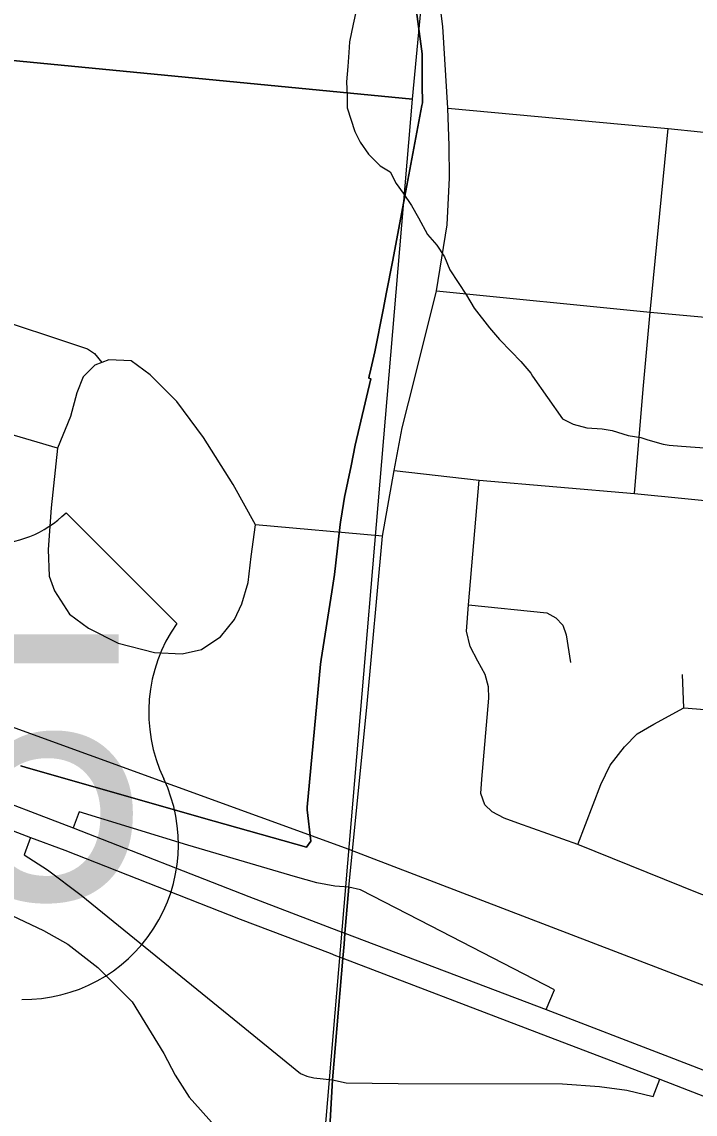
# Model space of a CAD drawing. Extents: x 0 to 34, y 0 to 22.
# Drawn here: x 2.681 to 3.016, y 19.034 to 19.577 of the extents above; entities that cross this region are included whole.
import ezdxf

# ---------------------------------------------------------------- set-up
doc = ezdxf.new("R2010")
doc.units = 0
for name, color, linetype in [('GM_X_City_Street', 7, 'Continuous'), ('GM_X_Corporation', 7, 'Continuous'), ('GM_X_County_Road', 7, 'Continuous'), ('GM_X_Interchange_Ramps', 7, 'Continuous'), ('GM_X_Minor_River', 7, 'Continuous'), ('GM_X_Rail_Line', 7, 'Continuous'), ('GM_X_State_Route', 7, 'Continuous'), ('GM_X_US_Route', 7, 'Continuous'), ('GM_X_US_Shield', 7, 'Continuous')]:
    doc.layers.add(name, color=color, linetype=linetype)

msp = doc.modelspace()

# ---------------------------------------------------------------- linework, layer by layer
at = {"layer": 'GM_X_City_Street'}
msp.add_line((3.0100216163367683, 19.23588022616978), (3.009369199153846, 19.2524894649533), dxfattribs=at)
for points in [[(2.8927504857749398, 19.533659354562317), (3.002099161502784, 19.523586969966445), (3.0823863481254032, 19.515422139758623), (3.1258760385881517, 19.51179334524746), (3.1540303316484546, 19.509326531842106), (3.2227786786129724, 19.502572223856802), (3.297939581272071, 19.49565015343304), (3.3867395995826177, 19.48634204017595)], [(2.985384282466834, 19.342351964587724), (2.9897152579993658, 19.39414316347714), (2.9932073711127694, 19.43248170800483), (3.002099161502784, 19.523586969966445)], [(2.8871705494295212, 19.443057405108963), (2.9932073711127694, 19.43248170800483), (3.116667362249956, 19.421222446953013), (3.2150364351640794, 19.410976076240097), (3.290166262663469, 19.404066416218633), (3.378748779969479, 19.396870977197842)], [(2.6989824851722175, 19.36482070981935), (2.63871578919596, 19.382529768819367), (2.6347514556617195, 19.38490960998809), (2.6331669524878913, 19.388606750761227), (2.63501865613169, 19.3941617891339), (2.644531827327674, 19.42693285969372), (2.647700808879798, 19.430108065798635), (2.650608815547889, 19.432220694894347), (2.6548403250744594, 19.43301607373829), (2.660917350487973, 19.4316925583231), (2.7137835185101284, 19.414244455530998), (2.717219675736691, 19.411870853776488), (2.7209168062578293, 19.407372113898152)], [(2.860308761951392, 19.321188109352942), (2.7973080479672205, 19.326761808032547), (2.7862041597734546, 19.346844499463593), (2.771403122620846, 19.370108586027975), (2.758186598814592, 19.388078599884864), (2.7449700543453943, 19.401295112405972), (2.735456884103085, 19.4081675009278), (2.7243530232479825, 19.408695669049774), (2.7209168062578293, 19.407372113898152), (2.717480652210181, 19.406054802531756), (2.711670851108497, 19.400238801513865), (2.708495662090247, 19.392310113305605), (2.705326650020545, 19.380678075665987), (2.6989824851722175, 19.36482070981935), (2.6958072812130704, 19.33521866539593), (2.6942227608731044, 19.3146015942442), (2.694750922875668, 19.30138505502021), (2.6973979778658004, 19.293984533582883), (2.704798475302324, 19.28235250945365), (2.7143116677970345, 19.275480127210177), (2.729112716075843, 19.268079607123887), (2.7470889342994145, 19.263326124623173), (2.7608336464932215, 19.262791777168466), (2.770346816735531, 19.264910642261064), (2.7789951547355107, 19.2706780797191)], [(2.8660253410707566, 19.35371682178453), (2.9083468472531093, 19.348926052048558), (2.985384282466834, 19.342351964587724), (3.1071727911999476, 19.330260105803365), (3.2057034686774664, 19.320243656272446), (3.2826974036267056, 19.312507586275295), (3.3585915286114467, 19.304771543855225), (3.369229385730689, 19.304299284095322), (3.379687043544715, 19.302192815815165), (3.391014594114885, 19.298694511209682), (3.407039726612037, 19.295469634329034), (3.457793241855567, 19.28975924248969), (3.5175130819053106, 19.284527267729), (3.7609099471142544, 19.261114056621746), (3.814049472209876, 19.25595668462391), (3.877081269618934, 19.25006610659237)], [(3.0760794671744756, 19.12492839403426), (3.059961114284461, 19.127768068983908), (3.0176334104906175, 19.143780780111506), (2.9573667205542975, 19.16797069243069), (2.927503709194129, 19.178589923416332), (2.920674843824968, 19.1810567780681), (2.9147966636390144, 19.18418846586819), (2.9111927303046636, 19.187786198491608), (2.9092043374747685, 19.193285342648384), (2.909676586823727, 19.20049320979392), (2.913087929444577, 19.240789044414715), (2.9129014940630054, 19.24628816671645), (2.911285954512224, 19.252452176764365), (2.9075887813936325, 19.259088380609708), (2.9038916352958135, 19.266296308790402), (2.902052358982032, 19.273995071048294), (2.902972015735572, 19.28702521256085), (2.9083468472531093, 19.348926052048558)], [(2.7789951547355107, 19.2706780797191), (2.7798599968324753, 19.271254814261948), (2.7867323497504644, 19.279711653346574), (2.7904356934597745, 19.28764033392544), (2.7936047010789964, 19.298209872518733), (2.795164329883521, 19.31114056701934), (2.7973080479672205, 19.326761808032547)], [(2.902972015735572, 19.28702521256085), (2.941962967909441, 19.283067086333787), (2.9463995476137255, 19.280600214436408), (2.9498543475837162, 19.276983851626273), (2.951494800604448, 19.272217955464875), (2.9536322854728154, 19.258404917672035)], [(2.4177744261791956, 19.238758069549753), (2.4256356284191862, 19.23716026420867), (2.4533859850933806, 19.226826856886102), (2.4962978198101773, 19.210565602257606), (2.5554832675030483, 19.185412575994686), (2.625101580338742, 19.155524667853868), (2.6634774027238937, 19.13879737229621), (2.691923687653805, 19.125276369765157), (2.7041150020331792, 19.118472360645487), (2.7189533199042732, 19.106945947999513), (2.736059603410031, 19.089932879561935), (2.7516932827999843, 19.06421435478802), (2.7573663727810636, 19.0535081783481), (2.7643257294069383, 19.042553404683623), (2.7894725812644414, 19.014442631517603), (2.8035279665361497, 19.004513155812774), (2.821187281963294, 18.99548461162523), (2.8321482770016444, 18.99141464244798)], [(2.9573667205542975, 19.16797069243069), (2.968756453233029, 19.197908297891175), (2.973360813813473, 19.2074401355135), (2.9804319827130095, 19.21648106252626), (2.9868445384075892, 19.223061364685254), (2.99506526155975, 19.227827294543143), (3.0100216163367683, 19.23588022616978), (3.0350131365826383, 19.233910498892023), (3.049317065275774, 19.23259321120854), (3.070362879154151, 19.22848592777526), (3.0955159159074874, 19.22306138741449), (3.1103107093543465, 19.219774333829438), (3.194817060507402, 19.212044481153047), (3.271755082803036, 19.204314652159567), (3.359156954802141, 19.196385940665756)]]:
    msp.add_lwpolyline(points, dxfattribs=at)
at = {"layer": 'GM_X_Corporation'}
for points in [[(1.91188721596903, 20.02702084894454), (1.91188721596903, 19.631526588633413), (2.875291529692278, 19.538278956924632), (2.9707764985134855, 20.548510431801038), (1.969936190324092, 20.638444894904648)], [(1.91188721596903, 19.631526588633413), (1.91188721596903, 18.610737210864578), (2.789525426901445, 18.525067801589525), (2.875291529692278, 19.538278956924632)]]:
    msp.add_lwpolyline(points, close=True, dxfattribs=at)
for points in [[(2.8757770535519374, 19.592916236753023), (2.8799614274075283, 19.560636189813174), (2.880025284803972, 19.551719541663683), (2.8800722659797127, 19.54515783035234), (2.880134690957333, 19.536435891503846), (2.879872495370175, 19.535045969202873), (2.871876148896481, 19.49265842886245), (2.865212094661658, 19.457333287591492), (2.862350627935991, 19.442409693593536), (2.8606423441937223, 19.433500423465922), (2.856477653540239, 19.412778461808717), (2.85403250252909, 19.401961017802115), (2.85375138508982, 19.400717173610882), (2.853516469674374, 19.399677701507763), (2.8544855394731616, 19.399364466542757), (2.8468078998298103, 19.366409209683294), (2.8446789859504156, 19.356046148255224), (2.8415031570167, 19.340586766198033), (2.839821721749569, 19.330183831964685), (2.839519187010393, 19.3283123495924), (2.838851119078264, 19.322669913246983), (2.837960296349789, 19.315146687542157), (2.8364171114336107, 19.302112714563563), (2.8350743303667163, 19.293504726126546), (2.8298468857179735, 19.25999176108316), (2.8294711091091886, 19.25758295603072), (2.8229443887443, 19.186586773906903), (2.8228197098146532, 19.185230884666), (2.8248041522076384, 19.169683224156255), (2.8225549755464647, 19.166635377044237), (2.7766768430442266, 19.179699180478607), (2.6833576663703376, 19.20627183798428), (2.680682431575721, 19.207033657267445)], [(2.680682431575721, 19.207033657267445), (2.6833576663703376, 19.20627183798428), (2.7766768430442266, 19.179699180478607), (2.8225549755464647, 19.166635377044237), (2.8248041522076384, 19.169683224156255), (2.8228197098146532, 19.185230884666), (2.8229443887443, 19.186586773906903), (2.8294711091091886, 19.25758295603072), (2.8298468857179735, 19.25999176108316), (2.8350743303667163, 19.293504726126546), (2.8364171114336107, 19.302112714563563), (2.837960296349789, 19.315146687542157), (2.838851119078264, 19.322669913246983), (2.839519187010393, 19.3283123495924), (2.839821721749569, 19.330183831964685), (2.8415031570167, 19.340586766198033), (2.8446789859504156, 19.356046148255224), (2.8468078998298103, 19.366409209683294), (2.8544855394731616, 19.399364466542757), (2.853516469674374, 19.399677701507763), (2.85375138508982, 19.400717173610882), (2.85403250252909, 19.401961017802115), (2.856477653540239, 19.412778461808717), (2.8606423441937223, 19.433500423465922), (2.862350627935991, 19.442409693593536), (2.865212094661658, 19.457333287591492), (2.871876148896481, 19.49265842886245), (2.879872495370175, 19.535045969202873), (2.880134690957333, 19.536435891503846), (2.8800722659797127, 19.54515783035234), (2.880025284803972, 19.551719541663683), (2.8799614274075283, 19.560636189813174), (2.8757770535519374, 19.592916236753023)]]:
    msp.add_lwpolyline(points, dxfattribs=at)
at = {"layer": 'GM_X_County_Road'}
msp.add_line((2.8321482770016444, 18.99141464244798), (2.8355024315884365, 19.051187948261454), dxfattribs=at)
for points in [[(2.843593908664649, 19.14681305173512), (2.8524732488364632, 19.236085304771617), (2.860308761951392, 19.321188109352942), (2.8660253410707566, 19.35371682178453), (2.87008909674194, 19.375023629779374), (2.876309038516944, 19.399828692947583), (2.8871705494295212, 19.443057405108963), (2.8924584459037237, 19.475834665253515), (2.893570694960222, 19.49912984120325), (2.8934091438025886, 19.515080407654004), (2.8927504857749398, 19.533659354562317), (2.890283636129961, 19.57426587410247), (2.8846913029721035, 19.618488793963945), (2.878446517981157, 19.6752074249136), (2.874333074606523, 19.712365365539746), (2.8720339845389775, 19.741955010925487), (2.872033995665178, 19.768754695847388), (2.880093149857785, 19.862631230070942), (2.882062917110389, 19.89567569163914), (2.8823922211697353, 19.920499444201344), (2.8825537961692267, 19.962093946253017), (2.880584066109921, 19.99628791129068), (2.873388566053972, 20.052590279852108)], [(2.8355024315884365, 19.051187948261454), (2.840559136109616, 19.11158758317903), (2.841226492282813, 19.11850345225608), (2.8416862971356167, 19.124001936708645), (2.843593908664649, 19.14681305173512)]]:
    msp.add_lwpolyline(points, dxfattribs=at)
at = {"layer": 'GM_X_Interchange_Ramps'}
for points in [[(2.843593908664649, 19.14681305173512), (2.8367041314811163, 19.147278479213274), (2.827745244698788, 19.148937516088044), (2.8170613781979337, 19.151990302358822), (2.763707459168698, 19.16765132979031), (2.7096520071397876, 19.18423882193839), (2.7067141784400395, 19.176380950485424)], [(2.685576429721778, 19.17157778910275), (2.682311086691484, 19.162937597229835), (2.694030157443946, 19.15538177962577), (2.710689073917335, 19.142948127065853), (2.7893310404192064, 19.078967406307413)], [(2.8845113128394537, 19.12741487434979), (2.849422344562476, 19.145526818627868), (2.843593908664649, 19.14681305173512)], [(2.9415112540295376, 19.08604993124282), (2.9456663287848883, 19.09584828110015), (2.8845113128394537, 19.12741487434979)], [(2.7893310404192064, 19.078967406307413), (2.8195779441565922, 19.054359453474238), (2.8227158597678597, 19.052930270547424), (2.826158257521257, 19.052184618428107), (2.8355024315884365, 19.051187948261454)], [(2.8355024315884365, 19.051187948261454), (2.8422448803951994, 19.049728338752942), (2.8680597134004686, 19.04939656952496), (2.949749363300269, 19.04913122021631), (2.9681313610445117, 19.047870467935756), (2.981669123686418, 19.04607842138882), (2.994742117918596, 19.042826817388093), (2.9979645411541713, 19.051409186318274)]]:
    msp.add_lwpolyline(points, dxfattribs=at)
at = {"layer": 'GM_X_Minor_River'}
for points in [[(2.8473163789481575, 19.58220892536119), (2.845795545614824, 19.575371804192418), (2.8438959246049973, 19.5666350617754), (2.84351524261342, 19.56131877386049), (2.8431364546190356, 19.554481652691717), (2.842375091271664, 19.54688695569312), (2.84275577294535, 19.540049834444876), (2.84275577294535, 19.533974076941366), (2.8465588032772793, 19.52219945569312), (2.8492216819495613, 19.516881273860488), (2.8534035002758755, 19.510805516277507), (2.859108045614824, 19.505110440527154), (2.864051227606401, 19.50207066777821), (2.867092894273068, 19.496375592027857), (2.87051524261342, 19.49143809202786), (2.8746989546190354, 19.485360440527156), (2.8781213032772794, 19.479284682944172), (2.8826838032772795, 19.47092862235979), (2.8872463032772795, 19.465612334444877), (2.891049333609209, 19.459915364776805), (2.8937103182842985, 19.45345892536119), (2.902075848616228, 19.44092672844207), (2.9058788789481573, 19.434470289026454), (2.913483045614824, 19.424595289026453), (2.918426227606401, 19.418898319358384), (2.9241326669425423, 19.4128225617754), (2.929075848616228, 19.407902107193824), (2.934019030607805, 19.402091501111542), (2.934780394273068, 19.40063884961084)], [(2.934780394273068, 19.40063884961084), (2.9497349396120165, 19.37951574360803), (2.954990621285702, 19.376725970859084), (2.961795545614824, 19.375036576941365), (2.9693864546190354, 19.374468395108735), (2.9743069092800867, 19.373587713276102), (2.982233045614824, 19.371110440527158), (2.988676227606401, 19.37019187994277), (2.9920682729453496, 19.368968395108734), (2.9996231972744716, 19.36688127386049), (3.002655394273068, 19.366426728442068), (3.0087273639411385, 19.365894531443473), (3.02239024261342, 19.364797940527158)]]:
    msp.add_lwpolyline(points, dxfattribs=at)
at = {"layer": 'GM_X_Rail_Line'}
msp.add_lwpolyline([(2.3832535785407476, 19.34300571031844), (2.395611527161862, 19.338537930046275), (2.6723345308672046, 19.227911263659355), (2.8418531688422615, 19.166363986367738), (3.336876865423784, 18.976428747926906), (3.4836285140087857, 18.91545347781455), (3.8325815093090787, 18.78914807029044)], dxfattribs=at)
at = {"layer": 'GM_X_State_Route'}
msp.add_line((2.8355024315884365, 19.051187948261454), (2.8321482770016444, 18.99141464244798), dxfattribs=at)
msp.add_lwpolyline([(2.843593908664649, 19.14681305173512), (2.8416862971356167, 19.124001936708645), (2.841226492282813, 19.11850345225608), (2.840559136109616, 19.11158758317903), (2.8355024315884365, 19.051187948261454)], dxfattribs=at)
at = {"layer": 'GM_X_US_Route'}
for points in [[(1.91188721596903, 19.40888426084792), (1.9252352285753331, 19.404956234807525), (1.9450171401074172, 19.39979017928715), (1.9976086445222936, 19.385581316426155), (2.034374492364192, 19.37591277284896), (2.0451478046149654, 19.373079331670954), (2.100747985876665, 19.35909729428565), (2.1641134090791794, 19.34260302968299), (2.2273707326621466, 19.325743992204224), (2.2887279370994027, 19.30978783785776), (2.337747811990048, 19.29745052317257), (2.376733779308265, 19.28692264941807), (2.408974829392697, 19.27902690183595), (2.447632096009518, 19.26866372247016), (2.473457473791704, 19.26126133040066), (2.501750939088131, 19.253036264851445), (2.530044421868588, 19.24382443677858), (2.55817382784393, 19.233461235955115), (2.587289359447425, 19.221946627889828), (2.6241366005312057, 19.20796394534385), (2.689777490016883, 19.182811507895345), (2.7067141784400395, 19.176380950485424)], [(2.4702001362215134, 19.249752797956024), (2.4975504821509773, 19.241801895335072), (2.5258439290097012, 19.232590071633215), (2.553972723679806, 19.222226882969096), (2.58308888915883, 19.210712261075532), (2.619936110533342, 19.1967295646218), (2.685576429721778, 19.17157778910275), (2.702513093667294, 19.165146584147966), (2.789696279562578, 19.130931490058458), (2.8342752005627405, 19.113987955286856), (2.836968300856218, 19.11295919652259)], [(2.7067141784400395, 19.176380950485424), (2.7938973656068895, 19.142165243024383), (2.8384756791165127, 19.1252223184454), (2.8416862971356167, 19.124001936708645), (2.9415112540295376, 19.08604993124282), (3.002719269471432, 19.062621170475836), (3.2148705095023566, 18.980605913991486), (3.3338951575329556, 18.93511358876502), (3.351731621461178, 18.928295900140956), (3.492705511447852, 18.874176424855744), (3.598969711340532, 18.83288764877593), (3.654257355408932, 18.811569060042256), (3.697520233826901, 18.794790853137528), (3.730238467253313, 18.781236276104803), (3.7586549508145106, 18.76708831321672), (3.7854441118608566, 18.752817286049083), (3.803887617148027, 18.741968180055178), (3.820382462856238, 18.73188706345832), (3.826756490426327, 18.727040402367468)], [(2.836968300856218, 19.11295919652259), (2.840559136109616, 19.11158758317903), (2.9367564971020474, 19.07483791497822), (2.9979645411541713, 19.051409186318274), (3.2085045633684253, 18.969889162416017), (3.3326965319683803, 18.922421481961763), (3.345365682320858, 18.91757914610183), (3.486339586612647, 18.863459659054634), (3.5220665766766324, 18.849578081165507)]]:
    msp.add_lwpolyline(points, dxfattribs=at)
at = {"layer": 'GM_X_US_Shield'}
msp.add_line((2.758114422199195, 19.277865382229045), (2.7031826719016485, 19.33279713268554), dxfattribs=at)
for centre, radius, start, end in [((2.6647304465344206, 19.372026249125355), 0.054931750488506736, 225.57299599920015, 314.4270040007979), ((2.821110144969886, 19.233753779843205), 0.07690445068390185, 144.99907084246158, 205.4528763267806), ((2.6820666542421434, 19.167997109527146), 0.07690445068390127, 269.36173636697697, 25.168080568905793)]:
    msp.add_arc(centre, radius, start, end, dxfattribs=at)

# ---------------------------------------------------------------- texts
msp.add_text('35', height=0.13183620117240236, dxfattribs=at).set_placement((2.5476549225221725, 19.140536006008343))

doc.saveas('drawing.dxf')
